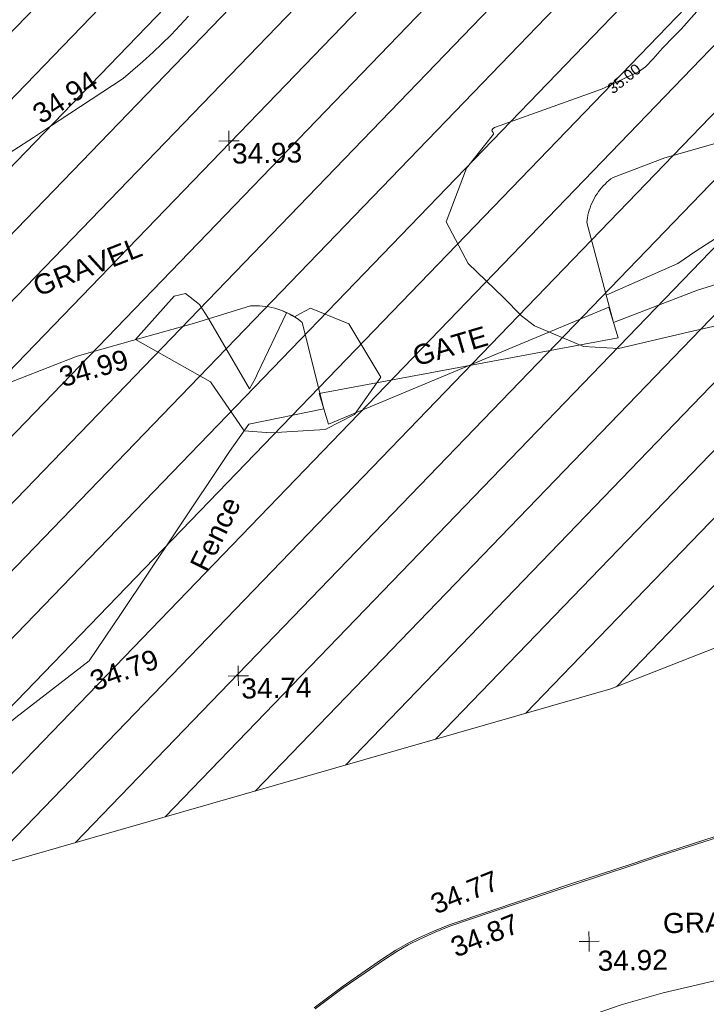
# Model space of a CAD drawing. Header units: millimetres. Extents: x -290717 to 520720, y -88450 to 287762.
# Tile 376 of 381: x 389799 to 402633, y 235349 to 253753. Entities that reach past the tile are written whole.
import ezdxf

# ---------------------------------------------------------------- set-up
doc = ezdxf.new("R2010")
doc.units = ezdxf.units.MM
doc.linetypes.add('IMPORT-HIDDEN2 _3_', pattern=[4762.5, 3175, -1587.5])
doc.linetypes.add('IMPORT-UG_ELEC_STREET LIGHTING_QLB2 _2_', pattern=[2700, 1500, -300.0000000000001, 0, -250, 150, -300.0000000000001, 0, -200])
for name, color, linetype, lineweight, true_color in [('00_TOPO_FENCE', 7, 'Continuous', 9, 0x3f7f4f), ('00_TOPO_FOOTPATH', 7, 'Continuous', 9, 0xa50000), ('00_TOPO_GATE', 7, 'Continuous', 9, 0xa50000), ('00_TOPO_KERB_BOTTOM', 1, 'Continuous', 9, 0xff0000), ('00_TOPO_KERB_TOP', 7, 'Continuous', 9, 0xa500a5), ('00_TOPO_LEVEL_SPOT', 7, 'Continuous', 9, 0x666666), ('00_UAV_FORM_LINES', 7, 'Continuous', 9, 0x666666), ('00_UAV_LEVEL_SPOT', 7, 'Continuous', 9, 0x666666), ('00_UAV_TRACK', 7, 'Continuous', 9, 0x666666), ('01_DTM_CONTOUR_MJR', 7, 'Continuous', 9, 0x7f3f00), ('01_DTM_CONTOUR_MJR_LABELS', 7, 'Continuous', 9, 0x7f3f00), ('12333-PUM-2D-U-0001-C01 - Rev2_REVIT IMPORT_dwg', 7, 'Continuous', 9, 0x767676), ('PUM-CHAMBER EXTENTS', 6, 'IMPORT-HIDDEN2 _3_', 9, 0xff00ff), ('PUM-UNABLE TO SURVEY', 190, 'Continuous', 9, 0x7f00ff)]:
    doc.layers.add(name, color=color, linetype=linetype, lineweight=lineweight, true_color=true_color)
doc.layers.add('00_TOPO_SURVEY_TEXT', color=7, linetype='Continuous', lineweight=9)
doc.layers.add('00_UAV_SURVEY_TEXT', color=7, linetype='Continuous', lineweight=9)
doc.styles.add('Swis721 Lt BT_1', font='swissl.ttf', dxfattribs={"height": 200})
doc.styles.add('Swis721 Lt BT_2', font='swissl.ttf', dxfattribs={"height": 375})

# ---------------------------------------------------------------- blocks, each defined once
blk = doc.blocks.new('12333-PUM-2D-U-0001-C01 - Rev2_REVIT IMPORT_dwg__U53-2077580-Site Location Plan Existing')
at = {"layer": '00_TOPO_GATE', "color": 9, "true_color": 0xe1aaaa, "flags": 128}
blk.add_lwpolyline([(80.55898944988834, -288.9813994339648), (-80.55898944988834, 288.9813994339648), (5521.960576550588, 1227.911431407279), (5360.842597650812, 1805.874230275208)], close=True, dxfattribs=at)
blk = doc.blocks.new('12333-PUM-2D-U-0001-C01 - Rev2_REVIT IMPORT_dwg_MM-2077200-Site Location Plan Existing')
at = {"layer": '00_TOPO_LEVEL_SPOT', "color": 254, "true_color": 0xcccccc, "flags": 128}
for points in [[(500.0000000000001, 0), (0, 0), (0, 500.0000000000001)], [(0, -500.0000000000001), (0, 0), (-500.0000000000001, 0)]]:
    blk.add_lwpolyline(points, dxfattribs=at)
blk = doc.blocks.new('12333-PUM-2D-U-0001-C01 - Rev2_REVIT IMPORT_dwg_UAV-2077255-Site Location Plan Existing')
at = {"layer": '00_UAV_LEVEL_SPOT', "color": 254, "true_color": 0xcccccc, "flags": 128}
for points in [[(500.0000000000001, 0), (0, 0), (0, 500.0000000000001)], [(0, -500.0000000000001), (0, 0), (-500.0000000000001, 0)]]:
    blk.add_lwpolyline(points, dxfattribs=at)
blk = doc.blocks.new('12333-PUM-2D-U-0001-C01 - Rev2_REVIT IMPORT_dwg_MGS62954_T2_Galway_ITM_3d_Rev1-2077680-Site Location Plan Existing')
at = {"layer": '00_TOPO_FENCE', "color": 254, "true_color": 0xcccccc, "flags": 128}
for points in [[(534307125.8252115, 725796480.7649221), (534308708.5776994, 725797056.327853), (534309351.9024296, 725797243.2800387), (534310992.3524438, 725796270.3940111), (534312820.5974343, 725795171.7381272), (534313517.1115552, 725794748.4752233), (534315492.7820423, 725795329.0304207), (534318033.8045279, 725796141.9138587), (534319712.4583463, 725796628.573236)], [(534260315.45191, 725777925.5382607), (534263371.8823286, 725778877.5630773), (534266101.5531028, 725779715.6278694), (534268210.3965186, 725780397.2926203), (534271122.7142047, 725781339.5459033), (534273788.3399823, 725782165.578988), (534276798.8207607, 725783169.6572479), (534279514.0080751, 725784024.3359522), (534283074.164738, 725785174.5487269), (534286393.9137111, 725786227.1373384), (534289679.3449411, 725787210.3340458), (534293186.4064785, 725788311.2035806), (534294816.219094, 725788807.2742302), (534295495.1616126, 725789034.2959155), (534295830.8497308, 725789291.8642383), (534297217.8645351, 725790329.9378955), (534297832.2971241, 725791200.6617758), (534298876.846711, 725792709.6810789), (534299908.2229397, 725794197.8288555), (534300279.2705071, 725794700.0248502), (534301684.4236245, 725794963.8720913)]]:
    blk.add_lwpolyline(points, dxfattribs=at)
at = {"layer": '00_TOPO_FOOTPATH', "color": 254, "true_color": 0xcccccc, "flags": 128}
blk.add_lwpolyline([(534297021.4795489, 725778339.8722007), (534297709.2764523, 725778480.8292096), (534299408.6306074, 725779393.0165879), (534300786.2578375, 725780360.7619811), (534302555.8441363, 725781558.5391822), (534303743.480469, 725782327.5348842), (534304553.6840102, 725782758.8485062), (534305448.478016, 725783115.2796993), (534306434.6692665, 725783526.0558968), (534307047.3185874, 725783725.943801), (534307835.0779874, 725783939.4647243), (534309255.269967, 725784240.7836926), (534310719.8268248, 725784520.6359346), (534312607.9868292, 725784948.7293061), (534314685.9958068, 725785556.5431223), (534317077.3572308, 725786170.451579), (534319134.97882, 725786684.730197), (534321061.416306, 725787216.9727131), (534323709.7154531, 725787870.974111), (534324419.4769755, 725788029.389533)], dxfattribs=at)
at = {"layer": '00_TOPO_KERB_BOTTOM', "color": 254, "true_color": 0xcccccc, "flags": 128}
blk.add_lwpolyline([(534309498.4901991, 725787033.8239722), (534307795.8067589, 725786519.4460952), (534307300.5410746, 725786358.5904437), (534306165.0832735, 725786007.8750578), (534304660.7879605, 725785532.6839408), (534303861.0413834, 725785278.0086633), (534303585.512434, 725785173.6639615), (534303303.611672, 725785052.5636265), (534303072.2959815, 725784942.912441), (534302854.5445356, 725784821.1458694), (534302584.6969466, 725784651.9412897), (534302276.0723679, 725784445.1903689), (534301836.7379782, 725784155.6379962), (534301309.9282166, 725783771.4272078)], dxfattribs=at)
at = {"layer": '00_TOPO_KERB_TOP', "color": 254, "true_color": 0xcccccc, "flags": 128}
blk.add_lwpolyline([(534309506.1114101, 725787006.7615488), (534307803.6353219, 725786492.4463122), (534307308.4808704, 725786331.6267875), (534306172.8776209, 725785980.8664763), (534304668.7390299, 725785505.7248662), (534303870.0001702, 725785251.3704911), (534303596.1909383, 725785147.6770583), (534303315.6881837, 725785027.1772863), (534303086.1481144, 725784918.367803), (534302870.3303995, 725784797.6825734), (534302601.7675114, 725784629.2835494), (534302293.4981588, 725784422.7705988), (534301854.7921901, 725784133.6323997), (534301328.8358337, 725783750.0440136)], dxfattribs=at)
at = {"layer": '00_UAV_FORM_LINES', "color": 254, "true_color": 0xcccccc, "flags": 128}
blk.add_lwpolyline([(534321952.5355, 725801850.903), (534317431.5355, 725800082.9030001), (534314914.5355, 725799295.903), (534311931.5355, 725798832.9030001), (534311152.5355, 725798768.9030001), (534310617.5355, 725798710.9030001), (534310110.5355, 725798567.903), (534309636.5355001, 725798365.9030001), (534308970.5355, 725797961.903), (534308688.5355, 725797785.9030001), (534308346.5355, 725797564.9030001), (534306999.0134682, 725796992.0943902)], dxfattribs=at)
at = {"layer": '00_UAV_TRACK', "color": 254, "true_color": 0xcccccc, "flags": 128}
for points in [[(534301684.4236245, 725794963.8720914), (534301309.0210001, 725796585.4535003), (534301263.808525, 725796621.9105494), (534301217.1090462, 725796656.4423175), (534301169.0044903, 725796688.9882244), (534301119.5792492, 725796719.4911728), (534301068.9200317, 725796747.8976511), (534301017.1157109, 725796774.1578243), (534300964.2571696, 725796798.2256229), (534300912.021, 725796819.4535), (534300857.3578584, 725796839.0806572), (534300801.9207658, 725796856.4015428), (534300745.8069773, 725796871.3857706), (534300689.1149359, 725796884.007053), (534300631.9440985, 725796894.2432485), (534300574.3947625, 725796902.0763987), (534300516.5678886, 725796907.4927616), (534300458.564925, 725796910.4828355), (534300400.4876283, 725796911.0413748), (534300348.0210002, 725796909.4535), (534299293.0210001, 725796605.4535003), (534298134.8944454, 725796299.6028054), (534297093.0210001, 725796024.4535004), (534294355.2063726, 725795018.2089075)], [(534294483.021, 725798978.4535002), (534296347.588843, 725800130.4807729), (534296634.0210001, 725800307.4535002), (534298044.0210001, 725801200.4535002), (534298410.6110988, 725801504.4290435), (534298606.021, 725801677.4535), (534298952.1434423, 725802004.5447508), (534299284.2651165, 725802345.8431907)], [(534307125.8252115, 725796480.7649224), (534306660.5355, 725798356.9030004), (534306666.0299711, 725798399.70244), (534306674.1202725, 725798447.6333878), (534306684.2106169, 725798495.1835054), (534306696.2833028, 725798542.2693741), (534306710.3171503, 725798588.8083884), (534306726.2875395, 725798634.718904), (534306744.1664529, 725798679.9203774), (534306763.9225243, 725798724.3335102), (534306785.5210955, 725798767.8803871), (534306808.9242749, 725798810.4846115), (534306834.0910056, 725798852.071441), (534306860.9771365, 725798892.567919), (534306889.5355001, 725798931.9030001), (534306915.0704218, 725798964.3520687), (534306946.5873446, 725799001.3589913), (534306979.6263108, 725799037.0136607), (534307014.1293589, 725799071.2535267), (534307050.0359586, 725799104.0185211), (534307087.2831177, 725799135.2511623), (534307125.805492, 725799164.896658), (534307165.5355002, 725799192.9030001), (534308142.5355001, 725799540.9030002), (534309130.0539812, 725799802.2727865)]]:
    blk.add_lwpolyline(points, dxfattribs=at)
at = {"layer": '01_DTM_CONTOUR_MJR', "color": 254, "true_color": 0xcccccc, "flags": 128}
blk.add_lwpolyline([(534310047.3903306, 725796596.6059821), (534308518.9532448, 725796278.6187712), (534307210.224605, 725795994.5028223), (534306555.043662, 725796041.3296088), (534305647.1283046, 725796447.0472958), (534305407.3378426, 725796636.7636461), (534305080.0892977, 725796985.5485371), (534304430.0000002, 725797633.6054423), (534304030.0000001, 725798420.0000001), (534304430.0000002, 725799410.9090911), (534304946.9985788, 725800042.7907368), (534304941.2937595, 725800074.1248099), (534304923.8461541, 725800096.9423077), (534304915.3863637, 725800114.3863637), (534304941.2977099, 725800143.2977103), (534304964.6135371, 725800162.7423584), (534304983.5114942, 725800171.5258621), (534306977.3946577, 725800844.8336558), (534307116.5859927, 725800903.3570067), (534307404.9079266, 725801034.5666779), (534307674.3222393, 725801157.1718602), (534307805.7436969, 725801247.4173319), (534307952.7676829, 725801397.541673), (534308134.5641572, 725801589.3127539), (534308349.8165852, 725801806.0191197), (534308488.8575189, 725801943.9454479), (534308787.0213986, 725802263.1779739)], dxfattribs=at)
blk.add_lwpolyline([(534298925.4921601, 725797117.0221838), (534299139.2632285, 725797163.5054259), (534299393.2103802, 725796954.9399546), (534299560.0000002, 725796690.0000002), (534300300.8794778, 725795359.1949381), (534300416.6559914, 725795555.0760611), (534300457.0686862, 725795641.4871603), (534301020.0000001, 725796770), (534300960.0000001, 725796800), (534301070.0000001, 725796750.0000001), (534301120, 725796720.0000001), (534301170.0000001, 725796690.0000002), (534301280.9782609, 725796748.6956522), (534301466.6501487, 725796845.9551536), (534302177.2770622, 725796542.7445192), (534302759.854511, 725795533.3045768), (534302258.0985234, 725794846.4824718), (534301703.309025, 725794576.9212406), (534300678.3577029, 725794529.916302), (534300190.0000002, 725794580.0000001), (534299574.1556186, 725795505.4596119), (534298190.0000002, 725796320.0000002)], close=True, dxfattribs=at)
at = {"xscale": 0.375, "yscale": 0.375, "zscale": 0.375}
for name, p in [('12333-PUM-2D-U-0001-C01 - Rev2_REVIT IMPORT_dwg_UAV-2077255-Site Location Plan Existing', (534300000, 725800000.0000001)), ('12333-PUM-2D-U-0001-C01 - Rev2_REVIT IMPORT_dwg_UAV-2077255-Site Location Plan Existing', (534300000, 725790000)), ('12333-PUM-2D-U-0001-C01 - Rev2_REVIT IMPORT_dwg_MM-2077200-Site Location Plan Existing', (534306469.2273731, 725784921.5263116))]:
    blk.add_blockref(name, p, dxfattribs=at)
blk.add_blockref('12333-PUM-2D-U-0001-C01 - Rev2_REVIT IMPORT_dwg__U53-2077580-Site Location Plan Existing', (534301684.4236245, 725794963.8720913))
at = {"layer": '00_TOPO_FENCE', "color": 251, "true_color": 0x666666, "char_height": 375, "attachment_point": 1, "line_spacing_factor": 1.005061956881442, "style": 'Swis721 Lt BT_2'}
for s, insert, width, rotation in [('Fence', (534299117.1952826, 725792096.512759), 1681.10932225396, 62.838970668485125), ('34.79', (534297188.9473659, 725790111.354422), 1495.902363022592, 19.04910905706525)]:
    blk.add_mtext(s, dxfattribs=dict(at, insert=insert, width=width, rotation=rotation))
at = {"layer": '00_TOPO_GATE', "color": 251, "true_color": 0x666666, "insert": (534303328.6044232, 725796085.4868447), "char_height": 375, "width": 1567.13580888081, "attachment_point": 1, "rotation": 15.392826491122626, "line_spacing_factor": 1.005061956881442, "style": 'Swis721 Lt BT_2'}
blk.add_mtext('GATE', dxfattribs=at)
at = {"layer": '00_TOPO_KERB_BOTTOM', "color": 251, "true_color": 0x666666, "insert": (534303479.596411, 725785824.6336914), "char_height": 375, "width": 1495.902363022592, "attachment_point": 1, "rotation": 20.84518230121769, "line_spacing_factor": 1.005061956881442, "style": 'Swis721 Lt BT_2'}
blk.add_mtext('34.77', dxfattribs=at)
at = {"layer": '00_TOPO_KERB_TOP', "color": 251, "true_color": 0x666666, "insert": (534303842.0800037, 725785012.0816296), "char_height": 375, "width": 1495.902363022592, "attachment_point": 1, "rotation": 20.84518230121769, "line_spacing_factor": 1.005061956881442, "style": 'Swis721 Lt BT_2'}
blk.add_mtext('34.87', dxfattribs=at)
at = {"layer": '00_TOPO_LEVEL_SPOT', "insert": (534306622.026938, 725784744.5039227), "char_height": 375, "width": 1495.902363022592, "attachment_point": 1, "line_spacing_factor": 1.005061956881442, "style": 'Swis721 Lt BT_2'}
blk.add_mtext('34.92', dxfattribs=at)
at = {"layer": '00_TOPO_SURVEY_TEXT', "color": 251, "true_color": 0x666666, "insert": (534307855.3000002, 725785426.0296079), "char_height": 375, "width": 2018.280965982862, "attachment_point": 1, "line_spacing_factor": 1.005061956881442, "style": 'Swis721 Lt BT_2'}
blk.add_mtext('GRASS', dxfattribs=at)
at = {"layer": '00_UAV_LEVEL_SPOT', "char_height": 375, "width": 1495.902363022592, "attachment_point": 1, "line_spacing_factor": 1.005061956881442, "style": 'Swis721 Lt BT_2'}
for s, insert in [('34.93', (534300051.8765643, 725799949.1441548)), ('34.74', (534300051.8765643, 725789949.1441547))]:
    blk.add_mtext(s, dxfattribs=dict(at, insert=insert))
at = {"layer": '00_UAV_SURVEY_TEXT', "color": 251, "true_color": 0x666666, "insert": (534296251.3006943, 725797501.2935941), "char_height": 375, "width": 2322.210334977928, "attachment_point": 1, "rotation": 20.40518696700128, "line_spacing_factor": 1.005061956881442, "style": 'Swis721 Lt BT_2'}
blk.add_mtext('GRAVEL', dxfattribs=at)
at = {"layer": '00_UAV_TRACK', "char_height": 375, "width": 1495.902363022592, "attachment_point": 1, "line_spacing_factor": 1.005061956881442, "style": 'Swis721 Lt BT_2'}
for s, insert, rotation in [('34.94', (534296295.88882, 725800682.8207697), 32.13279870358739), ('34.99', (534296717.0977576, 725795812.5475852), 14.793546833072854)]:
    blk.add_mtext(s, dxfattribs=dict(at, insert=insert, rotation=rotation))
at = {"layer": '01_DTM_CONTOUR_MJR_LABELS', "color": 251, "true_color": 0x666666, "insert": (534307343.9149493, 725801113.172491), "char_height": 200, "width": 797.8007824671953, "attachment_point": 2, "rotation": 37.80912722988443, "line_spacing_factor": 1.005061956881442, "style": 'Swis721 Lt BT_1'}
blk.add_mtext('35.00', dxfattribs=at)
blk = doc.blocks.new('12333-PUM-2D-U-0001-C01 - Rev2_REVIT IMPORT_dwg-1620468-Site Location Plan Existing')
at = {"layer": 'PUM-CHAMBER EXTENTS', "true_color": 0xfff4d4}
h = blk.add_hatch(dxfattribs=at)
h.set_pattern_fill('FP_14', style=0, pattern_type=2)
h.set_pattern_definition([(45, (-533641079.65, -725615854.3560001), (-618.7184335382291, 618.7184335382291), [])])
h.paths.add_polyline_path([(548820.3501529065, 143595.6438214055), (598554.7265481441, 155705.0015586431), (665880.350152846, 173780.643821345), (683590.8699340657, 180379.6662089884), (684126.292145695, 185226.5029211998), (699646.6566527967, 190872.8378213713), (682988.0270851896, 214267.7933273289), (606098.2658213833, 215609.9091025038), (611594.7356529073, 198837.6438862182), (620808.8827925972, 194892.6093451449), (622809.8820558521, 181730.4029184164), (546425.3200724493, 167969.8622055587), (546575.8377649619, 166438.0438213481), (546752.1501529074, 166438.0438213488), (546742.8316869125, 165904.1892620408), (546628.8411191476, 165898.6287465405), (546695.6373264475, 165218.8438213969), (546866.4501528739, 165218.8438214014), (546857.1396212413, 164685.44382141), (546748.0496345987, 164685.443821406), (546816.1401362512, 163992.4868641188), (546980.7501529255, 163999.6438213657), (547018.8501528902, 163466.243821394), (546868.4915593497, 163459.7064912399), (546935.2364494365, 162780.4438213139), (547056.9501529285, 162780.4438213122), (547056.9501528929, 162323.2438213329), (546980.1612849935, 162323.2438213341), (547055.375663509, 161557.7871773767), (547133.1501528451, 161561.2438213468), (547171.2501528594, 161104.0438213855), (547100.264113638, 161100.9574718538), (547167.3480998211, 160418.2438213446), (547285.5501528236, 160418.2438213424), (547285.5501528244, 159884.8438213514), (547219.7604079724, 159884.8438213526), (547286.664106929, 159203.9649537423), (547399.8501529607, 159199.0438213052), (547361.7501529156, 158665.643821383), (547339.521844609, 158666.0318179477), (547526.6396990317, 156761.7336279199), (547552.250152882, 156760.6438213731), (547555.1797682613, 156471.2813760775), (547638.9409207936, 155618.8442227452), (547666.5501528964, 155617.6438213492), (547669.1799035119, 155311.102130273), (547744.1895742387, 154547.7287972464), (547818.950152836, 154550.8438213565), (547809.6327004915, 154017.0473340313), (547796.3901281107, 154016.4838203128), (547863.8113582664, 153330.3380382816), (547895.1501528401, 153331.6438213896), (547933.2501528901, 152798.2438213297), (547916.1638860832, 152797.5464226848), (547983.733439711, 152109.8911528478), (548047.5501528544, 152112.4438213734), (548085.6501528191, 151579.0438214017), (548036.0897145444, 151577.0614038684), (548096.0084987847, 150967.2680053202), (548123.7501529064, 150969.4438213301), (548161.850152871, 150436.0438213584), (548148.313419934, 150434.9608827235), (548720.0288377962, 144616.6137303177)])
h.paths.add_polyline_path([(507602.6006529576, 195456.4678212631), (521342.9320607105, 197371.1634294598), (539189.5091527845, 196672.9153214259), (560381.4725447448, 200828.819264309), (577694.2496529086, 209009.0883214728), (593968.6270046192, 215821.6327356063), (467149.496982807, 218035.2688842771), (468398.9507812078, 211588.5258330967), (490993.690740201, 198483.5081887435), (503467.5815323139, 197676.0129840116), (507337.4300206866, 195598.8028811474)])
at = {"layer": 'PUM-UNABLE TO SURVEY', "color": 7, "true_color": 0xfff4d4, "flags": 128}
blk.add_lwpolyline([(548148.3134199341, 150434.9608827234), (548820.3501529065, 143595.6438214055), (598554.7265481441, 155705.0015586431), (665880.350152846, 173780.643821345), (683590.8699340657, 180379.6662089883), (684126.292145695, 185226.5029211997), (699646.6566527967, 190872.8378213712), (682988.0270851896, 214267.7933273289)], dxfattribs=at)
blk.add_blockref('12333-PUM-2D-U-0001-C01 - Rev2_REVIT IMPORT_dwg_MGS62954_T2_Galway_ITM_3d_Rev1-2077680-Site Location Plan Existing', (-533641079.6498471, -725615854.3561786))

msp = doc.modelspace()

# ---------------------------------------------------------------- block references
at = {"layer": '12333-PUM-2D-U-0001-C01 - Rev2_REVIT IMPORT_dwg', "color": 254, "linetype": 'IMPORT-UG_ELEC_STREET LIGHTING_QLB2 _2_', "true_color": 0xffd4d4, "rotation": 0.9999999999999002}
msp.add_blockref('12333-PUM-2D-U-0001-C01 - Rev2_REVIT IMPORT_dwg-1620468-Site Location Plan Existing', (-261895.0770586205, 55869.5817132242), dxfattribs=at)

doc.saveas('drawing.dxf')
